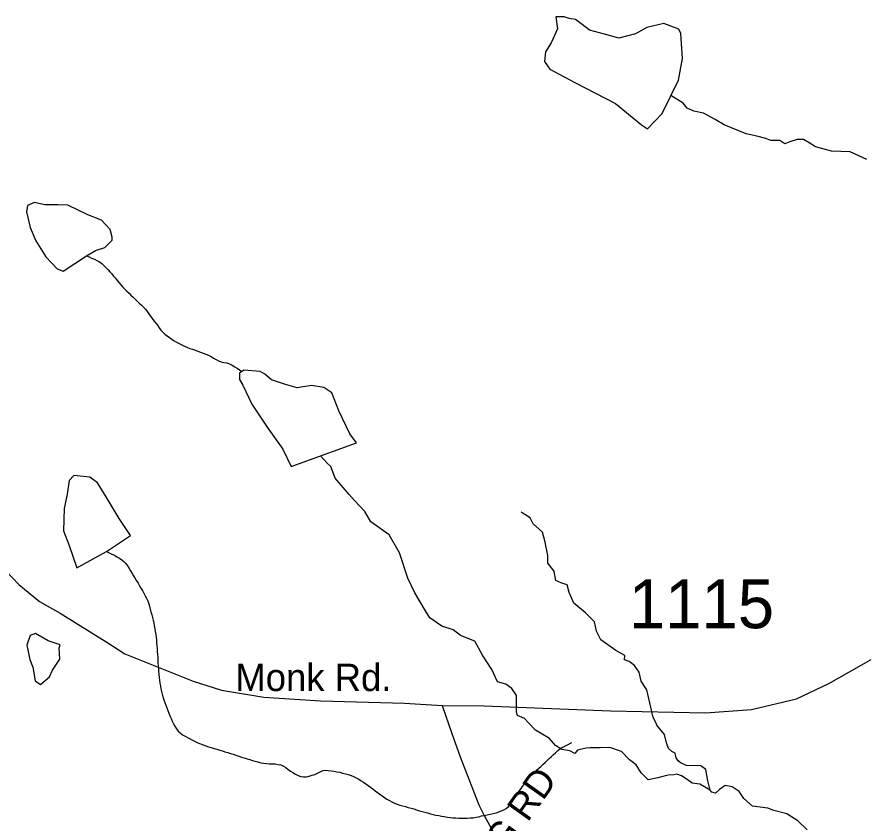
# Model space of a CAD drawing. Extents: x 1950930 to 2061844, y 904556 to 1017002.
# Drawn here: x 1983271 to 1986228, y 910747 to 913553 of the extents above; entities that cross this region are included whole.
import ezdxf

# ---------------------------------------------------------------- set-up
doc = ezdxf.new("R2010")
doc.units = 0
for name, color, linetype in [('Exist Hydrographic Creek Single Shore', 7, 'Continuous'), ('Exist Hydrographic Lake Shore Label', 7, 'Continuous'), ('Exist Hydrographic Misc Water Feature', 7, 'Continuous'), ('Exist Hydrographic Pond Over 1500 Sq Ft', 7, 'Continuous'), ('Exist Road Non-System Type 51 Label', 7, 'Continuous'), ('Exist Road Secondary Type 51 Attributed', 7, 'Continuous'), ('Exist Road Secondary Type 51 Label', 7, 'Continuous'), ('Exist Road Secondary Type 51 Number Label', 7, 'Continuous')]:
    doc.layers.add(name, color=color, linetype=linetype)

msp = doc.modelspace()

# ---------------------------------------------------------------- linework, layer by layer
at = {"layer": 'Exist Hydrographic Creek Single Shore'}
for points in [[(1986231, 913057), (1986172.5, 913083.9), (1986107.3, 913085.9), (1986052.4, 913100.4), (1986030.6, 913114.9), (1986010.9, 913126.3), (1985988.2, 913126.3), (1985962.3, 913118.1), (1985945.7, 913111.8), (1985928.1, 913123.2), (1985911.5, 913123.2), (1985897, 913123.2), (1985879.4, 913129.4), (1985848.4, 913137.7), (1985811.1, 913146), (1985733.9, 913177.1), (1985702.8, 913195.7), (1985662.5, 913218.5), (1985628.3, 913224.7), (1985605.5, 913236.1), (1985591, 913252.7), (1985548.5, 913279.6)], [(1983513.3, 912722), (1983522.7, 912717.7), (1983531.5, 912713.9), (1983541, 912710), (1983550, 912705.4), (1983558.6, 912700.5), (1983566.4, 912694.4), (1983574, 912688), (1983580.8, 912681.3), (1983588.1, 912673.6), (1983594.5, 912666.2), (1983601.3, 912658.6), (1983607.6, 912651.1), (1983614.2, 912643.8), (1983620.7, 912635), (1983626.7, 912627.6), (1983633.5, 912620.1), (1983640.4, 912612.5), (1983647.2, 912605), (1983654.2, 912598.2), (1983661.6, 912591.5), (1983668.3, 912584.3), (1983675.7, 912577.5), (1983683.1, 912570.8), (1983690.1, 912564), (1983697.2, 912556.4), (1983704.6, 912549.6), (1983711.6, 912543.3), (1983718.4, 912535.3), (1983724.9, 912527.9), (1983730.7, 912519.7), (1983736.2, 912511.5), (1983742.3, 912502.9), (1983748.3, 912495.5), (1983754.6, 912487.2), (1983760.6, 912479.8), (1983766.3, 912471.2), (1983772.7, 912463), (1983779, 912455.5), (1983786.4, 912448.7), (1983794, 912443.1), (1983802, 912437), (1983810.2, 912431.2), (1983818.8, 912425.9), (1983827.2, 912421), (1983836.7, 912415.8), (1983845.3, 912411.3), (1983854.3, 912407.1), (1983863.3, 912402.9), (1983873, 912399.4), (1983882.2, 912396), (1983891.8, 912392.5), (1983901.1, 912389.1), (1983910.3, 912385.6), (1983919.9, 912382.9), (1983929.1, 912379.6), (1983938.8, 912376.1), (1983947.8, 912371.5), (1983956.2, 912365.7), (1983964.6, 912360), (1983973.2, 912355.4), (1983982.5, 912352.7), (1983992.3, 912350.4), (1984002.1, 912348.5), (1984011.8, 912345), (1984020.8, 912340.4), (1984029.8, 912335.4), (1984038.2, 912330.4), (1984054.3, 912318.7)], [(1985685.8, 910860.8), (1985649, 910881.6), (1985622.1, 910885.7), (1985605.5, 910898.6), (1985585.3, 910911.1), (1985569.8, 910916.8), (1985558.4, 910914.7), (1985538.7, 910913.1), (1985520, 910909), (1985503, 910904.3), (1985469.6, 910897.1), (1985445.2, 910920.9), (1985427.1, 910949.4), (1985404.3, 910966.5), (1985377.1, 910995.5), (1985336.2, 911009.5), (1985302, 911008.4), (1985266.3, 911008.4), (1985253.9, 911006.9), (1985223.9, 911000.1), (1985214, 910988.7), (1985196.9, 910998.1), (1985168.4, 911002.7), (1985146.7, 911017.2), (1985125.5, 911041), (1985077.6, 911069.5), (1985051.7, 911096.5), (1985039.2, 911111), (1985014.9, 911120.8), (1985010.5, 911132.7), (1985010.5, 911190.7), (1984995, 911215), (1984973.7, 911230.6), (1984944.7, 911237.8), (1984925.6, 911281.8), (1984892.7, 911331.5), (1984865.8, 911379.7), (1984816.1, 911399.9), (1984790.7, 911419.6), (1984750.8, 911432.5), (1984709.4, 911461), (1984693.9, 911485.3), (1984657.3, 911548), (1984632.5, 911599.3), (1984603.8, 911687.3), (1984567.5, 911750), (1984503.8, 911795.5), (1984482.6, 911831.3), (1984446.9, 911869.6), (1984428.7, 911890.8), (1984379.8, 911947.8), (1984364.8, 911987.6), (1984354.4, 911997.5), (1984328.6, 912025)], [(1986022.6, 910722.6), (1985991, 910754.2), (1985952.7, 910778.5), (1985907.1, 910789.9), (1985885.9, 910798.2), (1985833.3, 910805.4), (1985802.3, 910832.4), (1985786.7, 910856.7), (1985762.4, 910872.2), (1985737, 910877.9), (1985718.4, 910864), (1985703.9, 910851), (1985691.4, 910853.6), (1985685.8, 910860.8), (1985676.9, 910893.5), (1985670.5, 910933.3), (1985652.4, 910946.3), (1985602.6, 910947.3), (1985584, 910954.6), (1985574.2, 910963.4), (1985566.9, 910973.2), (1985563.8, 910990.3), (1985551.4, 910996), (1985540, 911005.8), (1985532.7, 911026), (1985526.8, 911054.5), (1985499.9, 911087.1), (1985495.7, 911097), (1985487.4, 911114.1), (1985471.9, 911179.8), (1985464.6, 911210.9), (1985445.2, 911240.9), (1985438.5, 911272), (1985422.4, 911294.8), (1985402.8, 911309.3), (1985387.2, 911315), (1985388.3, 911330.5), (1985357.2, 911347.6), (1985304.6, 911384.9), (1985289.1, 911414.9), (1985282.4, 911447.5), (1985250.8, 911478.6), (1985210.4, 911511.8), (1985194.6, 911549), (1985187.9, 911576), (1985169.2, 911581.7), (1985147.5, 911591.5), (1985142.3, 911623.1), (1985120.5, 911651.6), (1985120.5, 911678.5), (1985111, 911724.1), (1985101.1, 911759.8), (1985068.5, 911788.3), (1985058.7, 911809.5), (1985030.2, 911826.6), (1985027.1, 911830.7)], [(1983583.4, 911692.2), (1983592.4, 911687.2), (1983601.5, 911683), (1983610.5, 911678.8), (1983619.5, 911673.8), (1983628.1, 911669.3), (1983636.5, 911663.5), (1983643.5, 911657.6), (1983650.3, 911650), (1983656.6, 911641.8), (1983662, 911633.3), (1983667.1, 911625.2), (1983672.2, 911615.8), (1983677.3, 911607.7), (1983682.5, 911598.4), (1983688, 911590.3), (1983692.9, 911581.9), (1983698.3, 911573), (1983703.2, 911564.5), (1983708.3, 911556), (1983713, 911547.1), (1983717.9, 911537.9), (1983722.5, 911529.5), (1983726.6, 911520.4), (1983730, 911510.4), (1983732.7, 911501.5), (1983735.2, 911491.4), (1983737.8, 911481.7), (1983740.5, 911472), (1983742.8, 911462.7), (1983745.4, 911452.9), (1983747.5, 911442.9), (1983749.7, 911433.2), (1983751.6, 911423.2), (1983753.2, 911413.2), (1983755.1, 911403.2), (1983755.9, 911393.8), (1983756.7, 911383.4), (1983757.7, 911374), (1983758.7, 911364.1), (1983759.2, 911354.3), (1983760, 911344.3), (1983760.8, 911333.4), (1983761.4, 911323.9), (1983761.8, 911313.7), (1983762.2, 911303.8), (1983763.1, 911294), (1983763.7, 911284.2), (1983764.5, 911274.3), (1983765.7, 911263.6), (1983766.5, 911253.7), (1983768, 911244.2), (1983769.4, 911234.2), (1983771, 911224.2), (1983772.7, 911214.2), (1983774.9, 911204.5), (1983777.2, 911195.3), (1983779.9, 911185.5), (1983782.9, 911175.7), (1983786, 911166.4), (1983789.7, 911157.2), (1983793.2, 911147.4), (1983796.7, 911138.4), (1983800.8, 911129.2), (1983804.1, 911119.4), (1983808.2, 911110.2), (1983812.1, 911101.1), (1983816.8, 911092.6), (1983821.5, 911083.8), (1983826.4, 911074.6), (1983832.4, 911066.4), (1983839.7, 911060.3), (1983848.1, 911054.2), (1983856.6, 911049.3), (1983865.2, 911044.4), (1983874.2, 911039.3), (1983883, 911034.7), (1983892.2, 911030.5), (1983901.3, 911026.3), (1983910.3, 911022), (1983919.9, 911018.5), (1983929.1, 911015.1), (1983938.4, 911011.6), (1983947.6, 911009.1), (1983957.9, 911006.3), (1983967.1, 911003.7), (1983977.3, 911000.9), (1983986.6, 910997.5), (1983995.8, 910994.8), (1984005.6, 910992.2), (1984015.3, 910988.7), (1984024.5, 910986), (1984034.1, 910982.5), (1984044, 910979.9), (1984053.2, 910976.4), (1984062.8, 910973.7), (1984072.5, 910970.2), (1984082.3, 910967.5), (1984091.5, 910964.9), (1984101.4, 910962.1)], [(1985011.6, 910844.8), (1985017.4, 910853.8), (1985023.3, 910862.2), (1985029, 910870.3), (1985035, 910878.3), (1985040.1, 910886.4), (1985046.7, 910894.4), (1985052.6, 910902.4), (1985059.4, 910909.4), (1985066.2, 910916.9), (1985073.3, 910924.4), (1985080.7, 910930.6), (1985088.3, 910937.5), (1985095.7, 910944.1), (1985103.1, 910950.6), (1985110.2, 910957.7), (1985117.8, 910964.3), (1985124.8, 910971.4), (1985132.4, 910977.9), (1985139.6, 910985.3), (1985146.9, 910991.5), (1985154.5, 910998.8), (1985161.9, 911005.1), (1985170.3, 911009.8), (1985179.1, 911014.6), (1985188.6, 911019.2), (1985203.3, 911027.1)], [(1984101.4, 910962.1), (1984110.6, 910959.6), (1984120.5, 910956.8), (1984130.3, 910955), (1984140.3, 910954.2), (1984150.8, 910953), (1984160.4, 910952.8), (1984170.7, 910952.4), (1984180.5, 910951), (1984190.2, 910949.1), (1984199, 910944.5), (1984207.6, 910939.5), (1984215.6, 910933.4), (1984223.8, 910926.9), (1984232, 910922.8), (1984241.2, 910917.3), (1984250.3, 910912.3), (1984259.9, 910908.8), (1984269.3, 910907), (1984279.2, 910907.5), (1984289, 910910), (1984298.9, 910913), (1984308.7, 910916), (1984317.5, 910920.8), (1984326.7, 910925.4), (1984336.4, 910929.6), (1984345.8, 910930.2), (1984355.4, 910929.2), (1984365.5, 910928.1), (1984375.5, 910927), (1984385.4, 910925), (1984395.4, 910923.6), (1984405.5, 910920.8), (1984415.3, 910918), (1984425, 910915.4), (1984434.6, 910911.9), (1984443.8, 910908.5), (1984452.4, 910903.9), (1984461.3, 910898.9), (1984469.9, 910894), (1984477.9, 910888.7), (1984486.3, 910883), (1984494.7, 910877.2), (1984502.7, 910871.1), (1984510.7, 910865.4), (1984518.9, 910859.3), (1984526.9, 910853.2), (1984534.9, 910847.6), (1984543.1, 910841.5), (1984551.5, 910835.7), (1984559.9, 910829.6), (1984568.3, 910824.6), (1984577.1, 910820.4), (1984586.1, 910815.8), (1984595.2, 910812.4), (1984604.8, 910809), (1984614.2, 910806.7), (1984624.5, 910803.9), (1984633.7, 910801.3), (1984644, 910798.5), (1984653.2, 910795.8), (1984662.8, 910792.3), (1984672.7, 910789.7), (1984681.9, 910787), (1984691.7, 910784.3), (1984701.4, 910781.7), (1984711.2, 910778.9), (1984720.4, 910776.4), (1984730.5, 910774.4), (1984740.3, 910772.5), (1984750.2, 910770.2), (1984759.6, 910769.2), (1984770.1, 910767.1), (1984779.7, 910766.1), (1984789.5, 910765), (1984799.8, 910764.7), (1984809.8, 910763.9), (1984819.5, 910763.6), (1984829.7, 910763.3), (1984839.6, 910763.8), (1984849.8, 910764.8), (1984859.9, 910765.3), (1984869.9, 910767.4), (1984879.6, 910768.8), (1984889.2, 910771.3), (1984899.5, 910773.5), (1984909.3, 910774.8), (1984919.5, 910777.3), (1984929.8, 910779.4), (1984939.6, 910782.4), (1984949.1, 910785.4), (1984958.1, 910788.9), (1984966.7, 910792.4), (1984975.1, 910797.3), (1984982.7, 910803.8), (1984989.3, 910810.9), (1984995.2, 910818.2), (1985001, 910827), (1985006.3, 910836.3), (1985011.6, 910844.8)]]:
    msp.add_lwpolyline(points, dxfattribs=at)
at = {"layer": 'Exist Hydrographic Lake Shore Label'}
msp.add_lwpolyline([(1984058.2, 912270.9), (1984089.3, 912204.6), (1984143.1, 912124.9), (1984197, 912048.2), (1984226, 911988.2), (1984453.8, 912070), (1984431.1, 912102.1), (1984391.7, 912181.8), (1984367.9, 912244), (1984339.9, 912263.6), (1984297.5, 912269.9), (1984246.7, 912261.6), (1984206.3, 912273), (1984157.6, 912289.5), (1984134.9, 912309.2), (1984118.3, 912318.5), (1984061.3, 912323.7), (1984046.8, 912313.4), (1984045.8, 912290.6)], close=True, dxfattribs=at)
at = {"layer": 'Exist Hydrographic Misc Water Feature'}
for points in [[(1983513.3, 912722), (1983545.3, 912740.2), (1983577.1, 912750.8), (1983603.1, 912776.4), (1983603.1, 912786.6), (1983596.3, 912812.8), (1983566.2, 912846.1), (1983518.2, 912864.4), (1983448.3, 912897.8), (1983414.1, 912899.4), (1983368.1, 912898.6), (1983332, 912906.9), (1983307.8, 912896.9), (1983304.1, 912874.7), (1983316.9, 912820.4), (1983337, 912773.1), (1983371.4, 912717.6), (1983411.6, 912675.8), (1983431.9, 912667.8), (1983513.3, 912722)], [(1983583.4, 911692.2), (1983667.1, 911747.3), (1983626.7, 911806.6), (1983581.6, 911882.8), (1983551.4, 911931.7), (1983525.4, 911950.7), (1983469, 911957.1), (1983453.4, 911939.7), (1983446.2, 911891.3), (1983436.2, 911841.7), (1983433.1, 911763.8), (1983453, 911713.3), (1983480.1, 911635.3), (1983583.4, 911692.2)], [(1983422.3, 911367), (1983379.8, 911380.7), (1983335.7, 911406.5), (1983317.7, 911399.9), (1983306, 911366), (1983316.4, 911316.5), (1983326.9, 911289.7), (1983335.1, 911242.2), (1983353.2, 911228.5), (1983384.9, 911255.4), (1983394.8, 911278.6), (1983420.6, 911316.9), (1983417.9, 911357.1), (1983422.3, 911367)]]:
    msp.add_lwpolyline(points, dxfattribs=at)
at = {"layer": 'Exist Hydrographic Pond Over 1500 Sq Ft'}
msp.add_lwpolyline([(1985148.2, 913553), (1985153.4, 913511.6), (1985131.7, 913462.9), (1985112, 913431.9), (1985107.9, 913397.7), (1985127.5, 913371.8), (1985213.5, 913325.2), (1985355.4, 913251.7), (1985446.5, 913178.1), (1985467.2, 913163.6), (1985518, 913217.5), (1985574.9, 913333.5), (1985589.4, 913408), (1985583.2, 913496.1), (1985576, 913510.6), (1985524.2, 913530.2), (1985465.2, 913516.8), (1985424.8, 913494), (1985367.8, 913479.5), (1985317.1, 913493), (1985265.3, 913507.5), (1985239.4, 913527.1), (1985216.6, 913544.7), (1985193.8, 913547.9), (1985177.2, 913553)], close=True, dxfattribs=at)
at = {"layer": 'Exist Road Secondary Type 51 Attributed'}
for points in [[(1983233.8, 911623.7), (1983277.9, 911576.6), (1983350, 911518.1), (1983421.3, 911477.1), (1983588.3, 911373.7), (1983647.5, 911335.7), (1983885.2, 911240.8), (1983983.8, 911208.9), (1984131.1, 911184.5), (1984328.5, 911172.4), (1984620.8, 911164), (1984752.5, 911156.1)], [(1984752.5, 911156.1), (1984898.2, 911154.5), (1985338.8, 911137.9), (1985669.2, 911130.6), (1985829.6, 911142.4), (1985986, 911178.8), (1986098.4, 911232), (1986245.6, 911315.6)], [(1984752.5, 911156.1), (1984785.9, 911058.8), (1984814.7, 910976.7), (1984880, 910809.6), (1984898.2, 910773.1), (1984928.6, 910718.4)]]:
    msp.add_lwpolyline(points, dxfattribs=at)

# ---------------------------------------------------------------- texts
at = {"layer": 'Exist Road Non-System Type 51 Label'}
msp.add_text('  WRONG RD', height=95, rotation=54.5844, dxfattribs=at).set_placement((1984697.9, 910252.3))
at = {"layer": 'Exist Road Secondary Type 51 Label'}
msp.add_text('Monk Rd.', height=95, dxfattribs=at).set_placement((1984031.8, 911206.3))
at = {"layer": 'Exist Road Secondary Type 51 Number Label'}
msp.add_text('1115', height=170, dxfattribs=at).set_placement((1985402.2, 911424.9))

doc.saveas('drawing.dxf')
